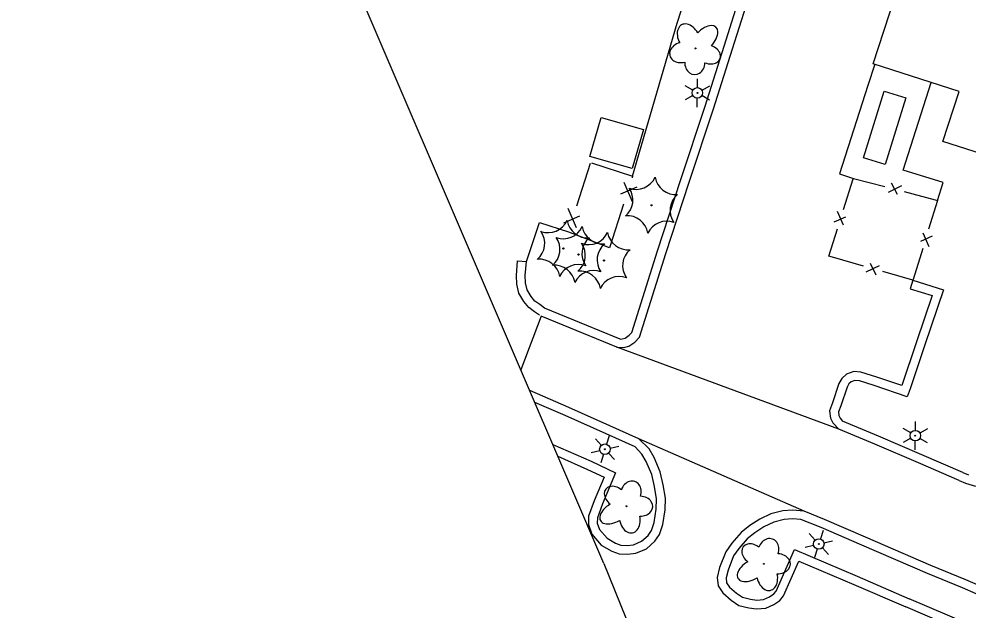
# Model space of a CAD drawing. Extents: x 589250 to 1188077, y 162953 to 363065.
# Drawn here: x 592898.7 to 593168.4, y 185396.8 to 185564.6 of the extents above; entities that cross this region are included whole.
import ezdxf

# ---------------------------------------------------------------- set-up
doc = ezdxf.new("R2010")
doc.units = 0
for name, color, linetype in [('E_BLD', 7, 'Continuous'), ('E_DWY', 7, 'Continuous'), ('E_FEN_P', 7, 'Continuous'), ('E_LAND_Vegetation', 7, 'Continuous'), ('E_LTG', 7, 'Continuous'), ('E_MAP_Limits', 7, 'Continuous'), ('E_PATH_Sidewalk', 7, 'Continuous'), ('E_RDWY_C_and_G', 7, 'Continuous')]:
    doc.layers.add(name, color=color, linetype=linetype)

msp = doc.modelspace()

# ---------------------------------------------------------------- linework, layer by layer
at = {"layer": 'E_BLD'}
for p, q in [((593141.48, 185551.91), (593148.16, 185572.38)), ((593165.83, 185543.96), (593141.48, 185551.91)), ((593161.23, 185529.85), (593165.83, 185543.96)), ((593060.98, 185525.52), (593064.13, 185536.64)), ((593064.13, 185536.64), (593076.15, 185533.23)), ((593076.15, 185533.23), (593073, 185522.11)), ((593178.68, 185524.15), (593161.23, 185529.85)), ((593073, 185522.11), (593060.98, 185525.52))]:
    msp.add_line(p, q, dxfattribs=at)
at = {"layer": 'E_DWY'}
for p, q in [((593085.72, 185563.37), (593101.57, 185612.44)), ((593099.66, 185558.64), (593104.55, 185574.28)), ((593102.05, 185557.89), (593106.93, 185573.52)), ((593073.08, 185519.95), (593085.72, 185563.37)), ((593093.66, 185539.88), (593099.66, 185558.64)), ((593096.04, 185539.11), (593102.05, 185557.89)), ((593141.88, 185551.78), (593139.93, 185545.73)), ((593139.93, 185545.73), (593131.83, 185520.58)), ((593086.79, 185519.01), (593093.66, 185539.88)), ((593089.17, 185518.23), (593096.04, 185539.11)), ((593131.83, 185520.58), (593135.82, 185519.34)), ((593080.12, 185498.72), (593086.79, 185519.01)), ((593082.5, 185497.96), (593089.17, 185518.23)), ((593042.9, 185495.69), (593046.62, 185506.8)), ((593046.62, 185506.8), (593054.85, 185504.11)), ((593072.83, 185475.57), (593080.12, 185498.72)), ((593075.05, 185474.28), (593082.5, 185497.96)), ((593040.07, 185491.77), (593040.41, 185495.9)), ((593040.41, 185495.9), (593042.9, 185495.69)), ((593042.57, 185491.71), (593042.9, 185495.69)), ((593040.16, 185489.29), (593040.07, 185491.77)), ((593042.65, 185489.63), (593042.57, 185491.71)), ((593152.73, 185490.38), (593151.99, 185488)), ((593152.73, 185490.38), (593161.43, 185487.68)), ((593040.76, 185486.73), (593040.16, 185489.29)), ((593043.11, 185487.67), (593042.65, 185489.63)), ((593044.22, 185485.79), (593043.11, 185487.67)), ((593151.99, 185488), (593158.24, 185486.06)), ((593161.43, 185487.68), (593156.13, 185472.07)), ((593042.17, 185484.34), (593040.76, 185486.73)), ((593045.31, 185484.48), (593044.22, 185485.79)), ((593046.7, 185483.49), (593045.31, 185484.48)), ((593158.24, 185486.06), (593153.76, 185472.87)), ((593043.6, 185482.63), (593042.17, 185484.34)), ((593045.24, 185481.47), (593043.6, 185482.63)), ((593048.09, 185482.48), (593046.7, 185483.49)), ((593046.61, 185480.46), (593045.24, 185481.47)), ((593069.51, 185473.68), (593070.12, 185473.75)), ((593070.12, 185473.75), (593070.97, 185473.98)), ((593070.97, 185473.98), (593072.08, 185474.76)), ((593072.08, 185474.76), (593072.83, 185475.57)), ((593073.74, 185472.86), (593075.05, 185474.28)), ((593068.56, 185471.37), (593070.6, 185471.29)), ((593070.6, 185471.29), (593072.04, 185471.68)), ((593072.04, 185471.68), (593073.74, 185472.86)), ((593153.76, 185472.87), (593149.61, 185460.48)), ((593156.13, 185472.07), (593151.93, 185459.54)), ((593133.85, 185463.76), (593132.54, 185462.54)), ((593135.9, 185464.44), (593133.85, 185463.76)), ((593137.96, 185464.33), (593135.9, 185464.44)), ((593142.52, 185462.86), (593137.96, 185464.33)), ((593131.73, 185461.05), (593129.85, 185455.55)), ((593132.54, 185462.54), (593131.73, 185461.05)), ((593134.54, 185460.99), (593134.03, 185460.04)), ((593135.16, 185461.56), (593134.54, 185460.99)), ((593136.24, 185461.92), (593135.16, 185461.56)), ((593137.51, 185461.85), (593136.24, 185461.92)), ((593141.74, 185460.49), (593137.51, 185461.85)), ((593151.12, 185457.33), (593141.74, 185460.49)), ((593149.61, 185460.48), (593142.52, 185462.86)), ((593134.03, 185460.04), (593132.21, 185454.71)), ((593151.93, 185459.54), (593151.12, 185457.33)), ((593129.85, 185455.55), (593129.02, 185453.31)), ((593129.02, 185453.31), (593129.31, 185451.19)), ((593132.21, 185454.71), (593131.58, 185453.03)), ((593131.58, 185453.03), (593131.73, 185451.95)), ((593129.31, 185451.19), (593129.95, 185449.92)), ((593129.95, 185449.92), (593131.72, 185448.1)), ((593131.73, 185451.95), (593132.09, 185451.23)), ((593132.09, 185451.23), (593132.69, 185450.41)), ((593077.75, 185442.49), (593074.83, 185445.35)), ((593050.4, 185443.77), (593061.31, 185438.98)), ((593075.73, 185440.99), (593073.8, 185443.07)), ((593079.19, 185440.04), (593077.75, 185442.49)), ((593051.84, 185440.41), (593060.28, 185436.7)), ((593061.31, 185438.98), (593068.27, 185435.74)), ((593076.95, 185438.92), (593075.73, 185440.99)), ((593078.52, 185435.19), (593076.95, 185438.92)), ((593080.9, 185435.98), (593079.19, 185440.04)), ((593060.28, 185436.7), (593065.03, 185434.49)), ((593081.81, 185432.32), (593080.9, 185435.98)), ((593065.03, 185434.49), (593062.21, 185427.79)), ((593068.27, 185435.74), (593064.53, 185426.87)), ((593079.35, 185431.83), (593078.52, 185435.19)), ((593079.9, 185428.31), (593079.35, 185431.83)), ((593082.4, 185428.47), (593081.81, 185432.32)), ((593079.81, 185425.39), (593079.9, 185428.31)), ((593082.31, 185425.16), (593082.4, 185428.47)), ((593062.21, 185427.79), (593060.57, 185423.42)), ((593064.53, 185426.87), (593063.07, 185422.96)), ((593079.22, 185421.65), (593079.81, 185425.39)), ((593081.66, 185421.07), (593082.31, 185425.16)), ((593060.57, 185423.42), (593060.55, 185421.03)), ((593063.07, 185422.96), (593063.05, 185421.45)), ((593109.2, 185422.54), (593106.35, 185420.72)), ((593112.36, 185424.02), (593109.2, 185422.54)), ((593115.75, 185424.92), (593112.36, 185424.02)), ((593118.51, 185425.14), (593115.75, 185424.92)), ((593118.52, 185422.63), (593116.17, 185422.44)), ((593121.84, 185424.79), (593118.51, 185425.14)), ((593120.9, 185422.47), (593118.52, 185422.63)), ((593060.55, 185421.03), (593061.52, 185418.32)), ((593063.05, 185421.45), (593063.72, 185419.6)), ((593078.48, 185419.36), (593079.22, 185421.65)), ((593080.75, 185418.24), (593081.66, 185421.07)), ((593106.35, 185420.72), (593103.94, 185418.8)), ((593110.4, 185420.34), (593107.8, 185418.68)), ((593113.21, 185421.66), (593110.4, 185420.34)), ((593116.17, 185422.44), (593113.21, 185421.66)), ((593061.52, 185418.32), (593064.2, 185415.18)), ((593063.72, 185419.6), (593065.83, 185417.12)), ((593065.83, 185417.12), (593068.24, 185415.73)), ((593075.63, 185416.26), (593077.49, 185417.95)), ((593077.49, 185417.95), (593078.48, 185419.36)), ((593079.38, 185416.29), (593080.75, 185418.24)), ((593103.94, 185418.8), (593101.27, 185415.74)), ((593107.8, 185418.68), (593105.67, 185416.99)), ((593064.2, 185415.18), (593067.17, 185413.46)), ((593068.24, 185415.73), (593069.76, 185415.16)), ((593069.76, 185415.16), (593071.5, 185415.09)), ((593071.5, 185415.09), (593073.32, 185415.3)), ((593073.32, 185415.3), (593075.63, 185416.26)), ((593076.99, 185414.11), (593079.38, 185416.29)), ((593101.27, 185415.74), (593099.58, 185413.32)), ((593105.67, 185416.99), (593103.24, 185414.2)), ((593067.17, 185413.46), (593069.26, 185412.68)), ((593069.26, 185412.68), (593071.6, 185412.58)), ((593071.6, 185412.58), (593073.96, 185412.86)), ((593073.96, 185412.86), (593076.99, 185414.11)), ((593099.58, 185413.32), (593097.81, 185408.85)), ((593101.8, 185412.13), (593100.2, 185408.08)), ((593103.24, 185414.2), (593101.8, 185412.13)), ((593113.85, 185402.11), (593119.04, 185413.9)), ((593119.04, 185413.9), (593136.89, 185406.32)), ((593115.99, 185400.77), (593120.33, 185410.63)), ((593120.33, 185410.63), (593135.91, 185404.02)), ((593097.81, 185408.85), (593097.12, 185406.02)), ((593100.2, 185408.08), (593099.65, 185405.85)), ((593136.89, 185406.32), (593151.7, 185399.94)), ((593097.12, 185406.02), (593097.38, 185403.59)), ((593097.38, 185403.59), (593098.77, 185401.6)), ((593099.65, 185405.85), (593099.79, 185404.5)), ((593099.79, 185404.5), (593100.65, 185403.28)), ((593135.91, 185404.02), (593150.72, 185397.64)), ((593098.77, 185401.6), (593101.1, 185399.54)), ((593100.65, 185403.28), (593102.64, 185401.52)), ((593102.64, 185401.52), (593104.34, 185400.37)), ((593111.99, 185400.49), (593113.21, 185401.35)), ((593113.21, 185401.35), (593113.85, 185402.11)), ((593101.1, 185399.54), (593103.31, 185398.04)), ((593104.34, 185400.37), (593106.57, 185399.81)), ((593106.57, 185399.81), (593108.34, 185399.58)), ((593108.34, 185399.58), (593110.29, 185399.7)), ((593110.29, 185399.7), (593111.99, 185400.49)), ((593110.92, 185397.23), (593113.25, 185398.32)), ((593113.25, 185398.32), (593114.91, 185399.49)), ((593114.91, 185399.49), (593115.99, 185400.77)), ((593168.3, 185392.86), (593151.7, 185399.94)), ((593103.31, 185398.04), (593106.11, 185397.35)), ((593106.11, 185397.35), (593108.25, 185397.08)), ((593108.25, 185397.08), (593110.92, 185397.23)), ((593167.3, 185390.57), (593150.72, 185397.64))]:
    msp.add_line(p, q, dxfattribs=at)
at = {"layer": 'E_FEN_P'}
for p, q in [((593057.25, 185511.51), (593061.16, 185523.62)), ((593061.39, 185523.71), (593073.08, 185519.95)), ((593073.08, 185519.95), (593072.94, 185519.53)), ((593074.25, 185516.84), (593069.63, 185514.83)), ((593070.64, 185518.22), (593072.95, 185512.81)), ((593133.03, 185510.46), (593135.8, 185519.23)), ((593135.82, 185519.34), (593144.71, 185517.01)), ((593145.75, 185515.4), (593149.55, 185517.29)), ((593146.6, 185518.06), (593148.24, 185514.81)), ((593150.21, 185515.56), (593159.1, 185513.23)), ((593070.52, 185512.04), (593066.6, 185499.93)), ((593159.71, 185513.07), (593157.19, 185504.89)), ((593159.1, 185513.23), (593159.71, 185513.07)), ((593057.12, 185505.33), (593054.81, 185510.74)), ((593132.98, 185506), (593131.28, 185509.89)), ((593053.51, 185506.72), (593058.13, 185508.72)), ((593130.36, 185506.98), (593133.69, 185508.45)), ((593066.5, 185499.61), (593054.94, 185504.08)), ((593128.88, 185497.27), (593131.32, 185505.04)), ((593155.55, 185503.91), (593157.27, 185500.03)), ((593158.17, 185502.95), (593154.85, 185501.45)), ((593066.6, 185499.93), (593066.5, 185499.61)), ((593155.52, 185499.45), (593152.82, 185490.66)), ((593129.89, 185496.98), (593128.88, 185497.27)), ((593138.72, 185494.43), (593129.89, 185496.98)), ((593143.18, 185494.48), (593139.33, 185492.69)), ((593142.27, 185491.84), (593140.71, 185495.14)), ((593152.73, 185490.38), (593144.18, 185492.85)), ((593152.82, 185490.66), (593152.73, 185490.38))]:
    msp.add_line(p, q, dxfattribs=at)
at = {"layer": 'E_LAND_Vegetation'}
for centre, radius in [((593090.92, 185556.25), 0.128), ((593078.45, 185511.7), 0.167), ((593053.41, 185499.4), 0.167), ((593057.73, 185497.69), 0.167), ((593064.94, 185496), 0.167), ((593071.32, 185426.22), 0.128), ((593110.39, 185409.87), 0.128)]:
    msp.add_circle(centre, radius, dxfattribs=at)
for centre, radius, start, end in [((593074.14, 185522.12), 5.9, 249.6032, 335.3681), ((593085.32, 185520.65), 5.91, 189.643, 275.3191), ((593067.27, 185513.18), 5.9, 309.6032, 35.3681), ((593089.63, 185510.23), 5.9, 129.6032, 215.3681), ((593049.1, 185509.82), 5.9, 249.6032, 335.3681), ((593060.28, 185508.35), 5.91, 189.643, 275.3191), ((593071.63, 185502.8), 5.9, 9.5986, 95.3635), ((593082.76, 185501.28), 5.9, 69.6032, 155.3681), ((593042.23, 185500.88), 5.9, 309.6032, 35.3681), ((593053.42, 185508.1), 5.9, 249.6032, 335.3681), ((593060.63, 185506.42), 5.9, 249.6032, 335.3681), ((593064.6, 185506.64), 5.91, 189.643, 275.3191), ((593071.81, 185504.95), 5.91, 189.643, 275.3191), ((593046.55, 185499.16), 5.9, 309.6032, 35.3681), ((593053.76, 185497.48), 5.9, 309.6032, 35.3681), ((593064.59, 185497.93), 5.9, 129.6032, 215.3681), ((593068.91, 185496.21), 5.9, 129.6032, 215.3681), ((593076.12, 185494.53), 5.9, 129.6032, 215.3681), ((593046.59, 185490.49), 5.9, 9.5986, 95.3635), ((593050.91, 185488.78), 5.9, 9.5986, 95.3635), ((593057.72, 185488.98), 5.9, 69.6032, 155.3681), ((593062.04, 185487.27), 5.9, 69.6032, 155.3681), ((593058.12, 185487.09), 5.9, 9.5986, 95.3635), ((593069.25, 185485.58), 5.9, 69.6032, 155.3681)]:
    msp.add_arc(centre, radius, start, end, dxfattribs=at)
for centre, major_axis, ratio in [((593089.03, 185559.23), (2.01, -3.71), 0.691916), ((593093.54, 185558.83), (-3.24, -3.47), 0.560249), ((593087.18, 185555.11), (3.5, 0.91), 0.782863), ((593094.57, 185554.59), (-3.39, 1.3), 0.716896), ((593090.77, 185552.27), (0.12, 3.45), 0.832022), ((593072.61, 185429.98), (-1.12, -3.27), 0.832022), ((593068.3, 185428.86), (2.86, -2.22), 0.716896), ((593075.22, 185426.22), (-3.61, 0.14), 0.782863), ((593068.06, 185424.51), (4.11, 2.38), 0.560249), ((593072.25, 185422.81), (-0.85, 4.14), 0.691916), ((593111.69, 185413.64), (-1.12, -3.27), 0.832022), ((593107.38, 185412.52), (2.86, -2.22), 0.716896), ((593114.3, 185409.88), (-3.61, 0.14), 0.782863), ((593107.13, 185408.16), (4.11, 2.38), 0.560249), ((593111.33, 185406.47), (-0.85, 4.14), 0.691916)]:
    msp.add_ellipse(centre, major_axis=major_axis, ratio=ratio, start_param=1.570796, end_param=4.712389, dxfattribs=at)
at = {"layer": 'E_LTG'}
for p, q in [((593091.5, 185545.1), (593091.53, 185547.6)), ((593090.2, 185544.36), (593088.04, 185545.63)), ((593094.97, 185545.56), (593092.79, 185544.33)), ((593090.18, 185542.86), (593088, 185541.63)), ((593091.44, 185539.6), (593091.47, 185542.1)), ((593094.93, 185541.56), (593092.78, 185542.83)), ((593153.42, 185447.77), (593153.45, 185450.27)), ((593152.12, 185447.03), (593149.97, 185448.3)), ((593156.89, 185448.23), (593154.72, 185447)), ((593062.52, 185445.34), (593064.21, 185443.5)), ((593066.43, 185446.21), (593065.67, 185443.83)), ((593152.1, 185445.53), (593149.92, 185444.3)), ((593153.37, 185442.27), (593153.39, 185444.77)), ((593156.85, 185444.23), (593154.7, 185445.5)), ((593061.32, 185441.53), (593063.76, 185442.07)), ((593066.69, 185442.72), (593069.13, 185443.26)), ((593064.77, 185440.97), (593064.02, 185438.58)), ((593066.24, 185441.29), (593067.93, 185439.45)), ((593123.29, 185418.44), (593124.98, 185416.6)), ((593127.2, 185419.31), (593126.45, 185416.93)), ((593122.09, 185414.63), (593124.53, 185415.17)), ((593127.01, 185414.39), (593128.7, 185412.55)), ((593127.46, 185415.82), (593129.9, 185416.36)), ((593125.54, 185414.06), (593124.79, 185411.68))]:
    msp.add_line(p, q, dxfattribs=at)
for centre, radius in [((593091.49, 185543.6), 1.5), ((593091.49, 185543.6), 0.125), ((593153.41, 185446.27), 1.5), ((593153.41, 185446.27), 0.125), ((593065.22, 185442.4), 1.5), ((593065.22, 185442.4), 0.125), ((593125.99, 185415.5), 1.5), ((593125.99, 185415.5), 0.125)]:
    msp.add_circle(centre, radius, dxfattribs=at)
at = {"layer": 'E_MAP_Limits'}
for q in [(592898.73, 185797.81), (593086.39, 185357.23)]:
    msp.add_line((593064.87, 185409.97), q, dxfattribs=at)
at = {"layer": 'E_PATH_Sidewalk'}
for p, q in [((593149.97, 185521.67), (593157.94, 185546.54)), ((593138.66, 185525.2), (593144.58, 185544.11)), ((593144.58, 185544.11), (593150.74, 185542.18)), ((593150.74, 185542.18), (593144.81, 185523.27)), ((593144.81, 185523.27), (593138.66, 185525.2)), ((593161.33, 185518.13), (593149.97, 185521.67)), ((593159.71, 185513.07), (593161.33, 185518.13))]:
    msp.add_line(p, q, dxfattribs=at)
at = {"layer": 'E_RDWY_C_and_G'}
for p, q in [((593054.28, 185479.93), (593048.09, 185482.48)), ((593047.14, 185480.16), (593041.31, 185464.98)), ((593053.34, 185477.62), (593047.14, 185480.16)), ((593069.51, 185473.68), (593054.28, 185479.93)), ((593068.56, 185471.37), (593053.34, 185477.62)), ((593131.72, 185448.1), (593068.56, 185471.37)), ((593054.92, 185454.27), (593043.85, 185459.05)), ((593053.91, 185451.98), (593045.28, 185455.71)), ((593066.59, 185449.05), (593054.92, 185454.27)), ((593065.56, 185446.77), (593053.91, 185451.98)), ((593142.91, 185446.11), (593132.69, 185450.41)), ((593073.8, 185443.07), (593065.56, 185446.77)), ((593074.83, 185445.35), (593066.59, 185449.05)), ((593141.94, 185443.81), (593131.72, 185448.1)), ((593121.84, 185424.79), (593074.83, 185445.35)), ((593155.28, 185440.81), (593142.91, 185446.11)), ((593154.3, 185438.52), (593141.94, 185443.81)), ((593166.87, 185435.82), (593155.28, 185440.81)), ((593165.88, 185433.53), (593154.3, 185438.52)), ((593165.91, 185433.51), (593167.63, 185432.8)), ((593166.87, 185435.82), (593168.48, 185435.15)), ((593167.63, 185432.8), (593170.48, 185431.93)), ((593126.62, 185420.14), (593120.9, 185422.47)), ((593127.59, 185422.45), (593121.84, 185424.79)), ((593139.23, 185417.41), (593127.59, 185422.45)), ((593138.25, 185415.12), (593126.62, 185420.14)), ((593157.78, 185409.41), (593139.23, 185417.41)), ((593156.85, 185407.09), (593138.25, 185415.12)), ((593167.79, 185405.36), (593157.78, 185409.41)), ((593166.82, 185403.06), (593156.85, 185407.09)), ((593179.14, 185400.31), (593167.79, 185405.36)), ((593178.14, 185398.02), (593166.82, 185403.06))]:
    msp.add_line(p, q, dxfattribs=at)

doc.saveas('drawing.dxf')
